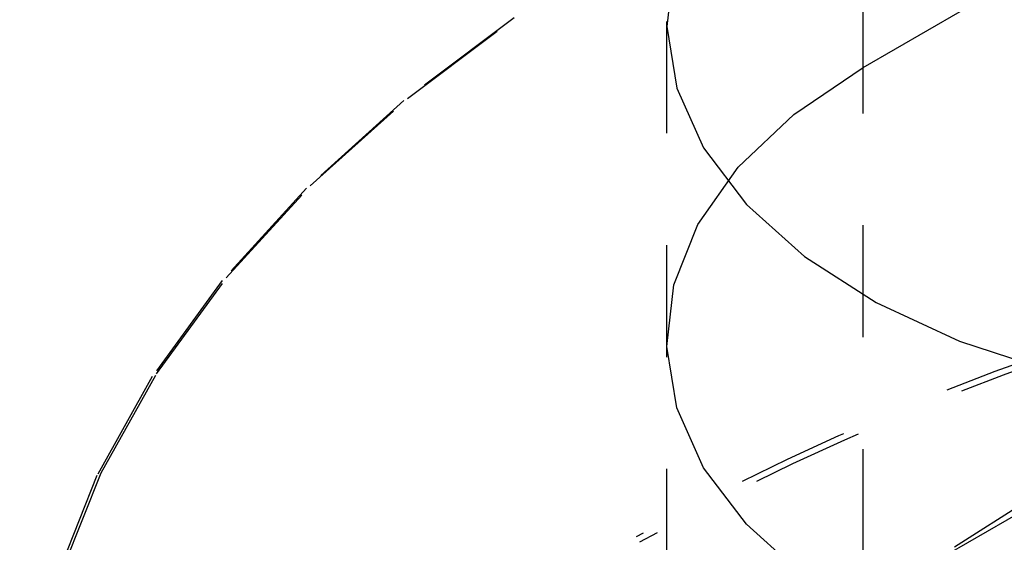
# Model space of a CAD drawing. Header units: inches. Extents: x 1907 to 2452, y -210 to -54.
# Tile 278 of 656: x 1996.268 to 1997.147, y -194.023 to -193.556. Entities that reach past the tile are written whole.
import ezdxf

# ---------------------------------------------------------------- set-up
doc = ezdxf.new("R2010")
doc.units = ezdxf.units.IN
doc.header["$LTSCALE"] = 0.5
doc.header["$MEASUREMENT"] = 0
doc.linetypes.add('HIDDEN', pattern=[0.225, 0.15, -0.075])
doc.layers.add('SID-M-H', color=4, linetype='HIDDEN')

msp = doc.modelspace()

# ---------------------------------------------------------------- linework, layer by layer
at = {"layer": 'SID-M-H'}
for p, q in [((1997.02113, -193.59844), (1997.56653, -193.28359)), ((1997.02113, -194.63953), (1997.02113, -193.31265)), ((1996.85199, -193.50685), (1996.84564, -193.56195)), ((1996.70941, -193.55421), (1996.61097, -193.62799)), ((1996.61416, -193.6261), (1996.7124, -193.55247)), ((1996.84558, -193.5573), (1996.84558, -194.88418)), ((1996.84564, -193.56195), (1996.85455, -193.61693)), ((1996.9591, -193.64048), (1997.02113, -193.59844)), ((1996.85455, -193.61693), (1996.8785, -193.67039)), ((1996.61097, -193.62799), (1996.52388, -193.70639)), ((1996.52725, -193.70434), (1996.61416, -193.6261)), ((1996.90945, -193.68767), (1996.9591, -193.64048)), ((1996.8785, -193.67039), (1996.91688, -193.72097)), ((1996.87344, -193.73883), (1996.90945, -193.68767)), ((1996.45232, -193.7866), (1996.52725, -193.70434)), ((1996.52388, -193.70639), (1996.44878, -193.78882)), ((1996.91688, -193.72097), (1996.9687, -193.76738)), ((1996.85199, -193.79264), (1996.87344, -193.73883)), ((1989.12927, -198.63284), (1997.57273, -193.75853)), ((1996.9687, -193.76738), (1997.03266, -193.80844)), ((1996.44878, -193.78882), (1996.38624, -193.87468)), ((1996.38991, -193.87227), (1996.45232, -193.7866)), ((1996.84564, -193.84774), (1996.85199, -193.79264)), ((1997.03266, -193.80844), (1997.10711, -193.8431)), ((1997.10711, -193.8431), (1997.19018, -193.87049)), ((1996.85455, -193.90272), (1996.84564, -193.84774)), ((1996.38624, -193.87468), (1996.33672, -193.96332)), ((1996.34049, -193.96073), (1996.38991, -193.87227)), ((1996.8785, -193.95618), (1996.85455, -193.90272)), ((1996.91688, -194.00676), (1996.8785, -193.95618)), ((1996.33672, -193.96332), (1996.30058, -194.05409)), ((1996.30442, -194.05131), (1996.34049, -193.96073)), ((1997.10268, -194.02692), (1997.19395, -193.9686)), ((1996.9687, -194.05317), (1996.91688, -194.00676)), ((1996.70941, -194.08674), (1996.81848, -194.01811))]:
    msp.add_line(p, q, dxfattribs=at)
for centre, radius, start, end in [((1997.98201, -196.11895), 2.40153, 99.72704, 118.97952), ((1997.98454, -196.12425), 2.40187, 99.45473, 118.96869)]:
    msp.add_arc(centre, radius, start, end, dxfattribs=at)

doc.saveas('drawing.dxf')
